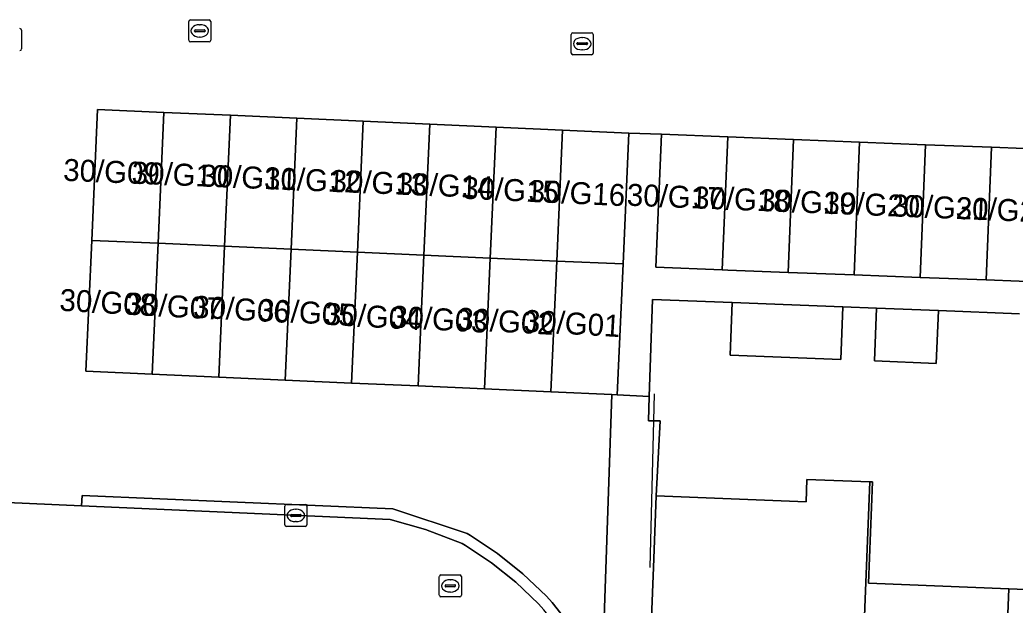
# Model space of a CAD drawing. Extents: x 161354 to 162026, y 386504 to 387460.
# Drawn here: x 161467.8 to 161513.06, y 386572.23 to 386598.86 of the extents above; entities that cross this region are included whole.
import ezdxf

# ---------------------------------------------------------------- set-up
doc = ezdxf.new("R2010")
doc.units = 0
for name, color, linetype in [('IMGEO_Erf', 7, 'Continuous'), ('IMGEO_Kolk', 7, 'Continuous'), ('IMGEO_Muur', 7, 'Continuous'), ('IMGEO_Pand', 7, 'Continuous'), ('IMGEO_Pand_nummerreeks', 7, 'Continuous'), ('IMGEO_Rijbaan_lokaal_open', 7, 'Continuous'), ('IMGEO_Rioolput', 7, 'Continuous'), ('IMGEO_Voetpad_open', 7, 'Continuous')]:
    doc.layers.add(name, color=color, linetype=linetype)

msp = doc.modelspace()

# ---------------------------------------------------------------- linework, layer by layer
at = {"layer": 'IMGEO_Erf'}
msp.add_lwpolyline([(161513.26, 386585.49), (161509.566, 386585.634), (161509.473, 386583.229), (161506.664, 386583.34), (161506.759, 386585.743), (161505.222, 386585.803), (161505.128, 386583.401), (161500.093, 386583.599), (161500.187, 386585.999), (161496.567, 386586.14), (161496.409, 386581.725), (161496.38, 386580.618), (161496.922, 386580.613), (161496.735, 386577.195), (161503.551, 386576.926), (161503.591, 386577.949), (161506.447, 386577.836), (161506.579, 386577.831), (161506.397, 386573.222), (161512.766, 386572.971), (161519.268, 386572.715)], dxfattribs=at)
at = {"layer": 'IMGEO_Kolk'}
for p, q in [((161475.481, 386597.936), (161475.481, 386598.788)), ((161475.556, 386598.862), (161476.408, 386598.862)), ((161476.482, 386598.788), (161476.482, 386597.936)), ((161475.74, 386598.356), (161475.74, 386598.368)), ((161475.783, 386598.405), (161476.181, 386598.405)), ((161475.969, 386598.642), (161475.994, 386598.642)), ((161476.224, 386598.368), (161476.224, 386598.356)), ((161476.178, 386598.319), (161475.78, 386598.319)), ((161475.992, 386598.082), (161475.967, 386598.082)), ((161492.872, 386597.352), (161492.872, 386598.204)), ((161492.947, 386598.278), (161493.799, 386598.278)), ((161493.36, 386598.058), (161493.385, 386598.058)), ((161493.873, 386598.204), (161493.873, 386597.352)), ((161476.408, 386597.862), (161475.556, 386597.862)), ((161493.131, 386597.772), (161493.131, 386597.784)), ((161493.569, 386597.735), (161493.171, 386597.735)), ((161493.174, 386597.821), (161493.572, 386597.821)), ((161493.383, 386597.498), (161493.358, 386597.498)), ((161493.615, 386597.784), (161493.615, 386597.772)), ((161493.799, 386597.278), (161492.947, 386597.278)), ((161479.848, 386575.881), (161479.848, 386576.733)), ((161479.923, 386576.807), (161480.775, 386576.807)), ((161480.849, 386576.733), (161480.849, 386575.881)), ((161480.107, 386576.301), (161480.107, 386576.313)), ((161480.545, 386576.264), (161480.147, 386576.264)), ((161480.15, 386576.35), (161480.548, 386576.35)), ((161480.336, 386576.587), (161480.361, 386576.587)), ((161480.591, 386576.313), (161480.591, 386576.301)), ((161480.775, 386575.807), (161479.923, 386575.807)), ((161480.359, 386576.027), (161480.334, 386576.027))]:
    msp.add_line(p, q, dxfattribs=at)
for points in [[(161475.481, 386597.936), (161475.481, 386598.788)], [(161475.556, 386598.862), (161476.408, 386598.862)], [(161476.482, 386598.788), (161476.482, 386597.936)], [(161492.872, 386597.352), (161492.872, 386598.204)], [(161492.947, 386598.278), (161493.799, 386598.278)], [(161493.873, 386598.204), (161493.873, 386597.352)], [(161476.408, 386597.862), (161475.556, 386597.862)], [(161493.799, 386597.278), (161492.947, 386597.278)], [(161479.848, 386575.881), (161479.848, 386576.733)], [(161479.923, 386576.807), (161480.775, 386576.807)], [(161480.849, 386576.733), (161480.849, 386575.881)], [(161480.775, 386575.807), (161479.923, 386575.807)]]:
    msp.add_lwpolyline(points, dxfattribs=at)
for centre, radius, start, end in [((161475.558, 386598.786), 0.0765, 91.552, 178.448), ((161475.558, 386598.786), 0.0765, 91.552, 178.448), ((161476.406, 386598.786), 0.0765, 1.552, 88.448), ((161476.406, 386598.786), 0.0765, 1.552, 88.448), ((161475.78, 386598.365), 0.0403, 85.8775, 175.7526), ((161475.777, 386598.355), 0.0366, 178.938, 274.7102), ((161476.181, 386598.362), 0.043, 264.8664, 352.4533), ((161476.185, 386598.367), 0.0386, 1.7309, 96.639), ((161475.558, 386597.938), 0.0765, 181.552, 268.448), ((161475.558, 386597.938), 0.0765, 181.552, 268.448), ((161476.406, 386597.938), 0.0765, 271.552, 358.448), ((161476.406, 386597.938), 0.0765, 271.552, 358.448), ((161492.949, 386598.202), 0.0765, 91.552, 178.448), ((161492.949, 386598.202), 0.0765, 91.552, 178.448), ((161493.797, 386598.202), 0.0765, 1.552, 88.448), ((161493.797, 386598.202), 0.0765, 1.552, 88.448), ((161493.171, 386597.781), 0.0403, 85.8775, 175.7526), ((161493.168, 386597.771), 0.0366, 178.938, 274.7102), ((161493.572, 386597.778), 0.043, 264.8664, 352.4533), ((161493.576, 386597.783), 0.0386, 1.7309, 96.639), ((161492.949, 386597.354), 0.0765, 181.552, 268.448), ((161492.949, 386597.354), 0.0765, 181.552, 268.448), ((161493.797, 386597.354), 0.0765, 271.552, 358.448), ((161493.797, 386597.354), 0.0765, 271.552, 358.448), ((161479.925, 386576.731), 0.0765, 91.552, 178.448), ((161479.925, 386576.731), 0.0765, 91.552, 178.448), ((161480.773, 386576.731), 0.0765, 1.552, 88.448), ((161480.773, 386576.731), 0.0765, 1.552, 88.448), ((161480.147, 386576.31), 0.0403, 85.8775, 175.7526), ((161480.144, 386576.3), 0.0366, 178.938, 274.7102), ((161480.548, 386576.307), 0.043, 264.8664, 352.4533), ((161480.552, 386576.312), 0.0386, 1.7309, 96.639), ((161479.925, 386575.883), 0.0765, 181.552, 268.448), ((161479.925, 386575.883), 0.0765, 181.552, 268.448), ((161480.773, 386575.883), 0.0765, 271.552, 358.448), ((161480.773, 386575.883), 0.0765, 271.552, 358.448)]:
    msp.add_arc(centre, radius, start, end, dxfattribs=at)
for centre, major_axis, ratio, start_param, end_param in [((161475.968, 386598.362), (-0.387, 0.002), 0.722429, 4.712389, 7.853982), ((161475.993, 386598.362), (-0.39, 0.002), 0.717154, 1.570796, 4.712389), ((161493.359, 386597.778), (-0.387, 0.002), 0.722429, 4.712389, 7.853982), ((161493.384, 386597.778), (-0.39, 0.002), 0.717154, 1.570796, 4.712389), ((161480.335, 386576.307), (-0.387, 0.002), 0.722429, 4.712389, 7.853982), ((161480.36, 386576.307), (-0.39, 0.002), 0.717154, 1.570796, 4.712389)]:
    msp.add_ellipse(centre, major_axis=major_axis, ratio=ratio, start_param=start_param, end_param=end_param, dxfattribs=at)
at = {"layer": 'IMGEO_Muur'}
msp.add_lwpolyline([(161496.643, 386581.845), (161496.45, 386573.945)], dxfattribs=at)
at = {"layer": 'IMGEO_Pand'}
for points in [[(161471.333, 386594.788), (161471.067, 386588.829), (161474.088, 386588.695), (161474.353, 386594.653)], [(161474.353, 386594.653), (161474.088, 386588.695), (161477.108, 386588.56), (161477.374, 386594.519)], [(161477.374, 386594.519), (161477.108, 386588.56), (161480.129, 386588.426), (161480.394, 386594.384)], [(161480.394, 386594.384), (161480.129, 386588.426), (161483.149, 386588.291), (161483.414, 386594.25)], [(161483.414, 386594.25), (161483.149, 386588.291), (161486.169, 386588.157), (161486.435, 386594.115)], [(161486.435, 386594.115), (161486.169, 386588.157), (161489.19, 386588.023), (161489.455, 386593.98)], [(161489.455, 386593.98), (161489.19, 386588.023), (161492.21, 386587.888), (161492.476, 386593.846)], [(161492.476, 386593.846), (161492.21, 386587.888), (161495.231, 386587.754), (161495.496, 386593.711)], [(161496.981, 386593.654), (161496.712, 386587.605), (161499.743, 386587.488), (161500, 386593.535)], [(161500, 386593.535), (161499.743, 386587.488), (161500, 386587.478), (161502.743, 386587.372), (161502.981, 386593.418)], [(161502.981, 386593.418), (161502.743, 386587.372), (161505.744, 386587.256), (161505.981, 386593.3)], [(161505.981, 386593.3), (161505.744, 386587.256), (161508.744, 386587.141), (161508.981, 386593.182)], [(161508.981, 386593.182), (161508.744, 386587.141), (161511.744, 386587.025), (161511.981, 386593.064)], [(161511.981, 386593.064), (161511.744, 386587.025), (161514.744, 386586.909), (161514.981, 386592.946)], [(161470.802, 386582.874), (161473.822, 386582.739), (161474.088, 386588.695), (161471.067, 386588.829)], [(161476.843, 386582.605), (161477.108, 386588.56), (161474.088, 386588.695), (161473.822, 386582.739)], [(161479.863, 386582.47), (161480.129, 386588.426), (161477.108, 386588.56), (161476.843, 386582.605)], [(161483.149, 386588.291), (161480.129, 386588.426), (161479.863, 386582.47), (161482.883, 386582.335)], [(161482.883, 386582.335), (161485.904, 386582.201), (161486.169, 386588.157), (161483.149, 386588.291)], [(161488.924, 386582.066), (161489.19, 386588.023), (161486.169, 386588.157), (161485.904, 386582.201)], [(161491.945, 386581.931), (161492.21, 386587.888), (161489.19, 386588.023), (161488.924, 386582.066)], [(161495.231, 386587.754), (161492.21, 386587.888), (161491.945, 386581.931), (161494.716, 386581.808), (161494.966, 386581.797)], [(161505.222, 386585.803), (161500.187, 386585.999), (161500.093, 386583.599), (161505.128, 386583.401)], [(161509.566, 386585.634), (161506.759, 386585.743), (161506.664, 386583.34), (161509.473, 386583.229)], [(161506.447, 386577.836), (161503.591, 386577.949), (161503.551, 386576.926), (161496.735, 386577.195), (161496.607, 386573.939), (161496.321, 386566.684), (161499.338, 386566.562), (161499.295, 386565.492), (161499.562, 386565.48), (161500, 386565.463), (161503.411, 386565.329), (161503.381, 386564.575), (161505.92, 386564.475)], [(161505.92, 386564.475), (161508.416, 386564.377), (161508.446, 386565.135), (161512.155, 386564.989), (161512.141, 386564.647), (161512.437, 386564.636), (161512.766, 386572.971), (161506.397, 386573.222), (161506.579, 386577.831), (161506.447, 386577.836)], [(161519.268, 386572.715), (161512.766, 386572.971), (161512.437, 386564.636), (161512.478, 386564.634), (161512.49, 386564.964), (161516.313, 386564.813), (161516.286, 386564.132), (161518.925, 386564.028)]]:
    msp.add_lwpolyline(points, close=True, dxfattribs=at)
at = {"layer": 'IMGEO_Rijbaan_lokaal_open'}
for points in [[(161494.264, 386568.57), (161494.716, 386581.808), (161491.945, 386581.931), (161488.924, 386582.066), (161485.904, 386582.201), (161482.883, 386582.335), (161479.863, 386582.47), (161476.843, 386582.605), (161473.822, 386582.739), (161470.802, 386582.874), (161471.067, 386588.829), (161471.333, 386594.788), (161474.353, 386594.653), (161477.374, 386594.519), (161480.394, 386594.384), (161483.414, 386594.25), (161486.435, 386594.115), (161489.455, 386593.98), (161492.476, 386593.846), (161495.496, 386593.711), (161496.981, 386593.654), (161500, 386593.535), (161502.981, 386593.418), (161505.981, 386593.3), (161508.981, 386593.182), (161511.981, 386593.064), (161514.981, 386592.946)], [(161494.106, 386563.966), (161494.216, 386567.185), (161494.164, 386567.428), (161494.05, 386567.79), (161493.905, 386568.14), (161493.896, 386568.159), (161493.46, 386569.194), (161492.934, 386570.186), (161492.321, 386571.127), (161491.627, 386572.009), (161491.379, 386572.288), (161490.356, 386573.271), (161489.25, 386574.158), (161488.069, 386574.943), (161487.91, 386575.037), (161486.247, 386575.67), (161484.636, 386576.127), (161470.606, 386576.745), (161462.472, 386577.103), (161453.59, 386577.494)], [(161462.472, 386577.103), (161470.606, 386576.745), (161470.626, 386577.21), (161484.752, 386576.613), (161488.136, 386575.484), (161488.292, 386575.391), (161489.524, 386574.575), (161490.678, 386573.652), (161491.745, 386572.629), (161492, 386572.342), (161492.726, 386571.418)], [(161492.726, 386571.418), (161492, 386572.342), (161491.745, 386572.629), (161490.678, 386573.652), (161489.524, 386574.575), (161488.292, 386575.391), (161488.136, 386575.484), (161484.752, 386576.613), (161470.626, 386577.21), (161470.606, 386576.745), (161484.636, 386576.127), (161486.247, 386575.67), (161487.91, 386575.037), (161488.069, 386574.943), (161489.25, 386574.158), (161490.356, 386573.271), (161491.379, 386572.288), (161491.627, 386572.009)]]:
    msp.add_lwpolyline(points, dxfattribs=at)
at = {"layer": 'IMGEO_Rioolput'}
for p, q in [((161467.875, 386598.391), (161467.875, 386597.539)), ((161486.874, 386572.677), (161486.874, 386573.529)), ((161486.949, 386573.603), (161487.801, 386573.603)), ((161487.875, 386573.529), (161487.875, 386572.677)), ((161487.133, 386573.097), (161487.133, 386573.109)), ((161487.571, 386573.06), (161487.173, 386573.06)), ((161487.176, 386573.146), (161487.574, 386573.146)), ((161487.362, 386573.383), (161487.387, 386573.383)), ((161487.617, 386573.109), (161487.617, 386573.097)), ((161487.801, 386572.603), (161486.949, 386572.603)), ((161487.385, 386572.823), (161487.36, 386572.823))]:
    msp.add_line(p, q, dxfattribs=at)
for points in [[(161467.875, 386598.391), (161467.875, 386597.539)], [(161486.874, 386572.677), (161486.874, 386573.529)], [(161486.949, 386573.603), (161487.801, 386573.603)], [(161487.875, 386573.529), (161487.875, 386572.677)], [(161487.801, 386572.603), (161486.949, 386572.603)]]:
    msp.add_lwpolyline(points, dxfattribs=at)
for centre, radius, start, end in [((161467.799, 386598.389), 0.0765, 1.552, 88.448), ((161467.799, 386598.389), 0.0765, 1.552, 88.448), ((161467.799, 386597.541), 0.0765, 271.552, 358.448), ((161467.799, 386597.541), 0.0765, 271.552, 358.448), ((161486.951, 386573.527), 0.0765, 91.552, 178.448), ((161486.951, 386573.527), 0.0765, 91.552, 178.448), ((161487.799, 386573.527), 0.0765, 1.552, 88.448), ((161487.799, 386573.527), 0.0765, 1.552, 88.448), ((161487.173, 386573.106), 0.0403, 85.8775, 175.7526), ((161487.17, 386573.096), 0.0366, 178.938, 274.7102), ((161487.574, 386573.103), 0.043, 264.8664, 352.4533), ((161487.578, 386573.108), 0.0386, 1.7309, 96.639), ((161486.951, 386572.679), 0.0765, 181.552, 268.448), ((161486.951, 386572.679), 0.0765, 181.552, 268.448), ((161487.799, 386572.679), 0.0765, 271.552, 358.448), ((161487.799, 386572.679), 0.0765, 271.552, 358.448)]:
    msp.add_arc(centre, radius, start, end, dxfattribs=at)
for centre, major_axis, ratio, start_param, end_param in [((161487.361, 386573.103), (-0.387, 0.002), 0.722429, 4.712389, 7.853982), ((161487.386, 386573.103), (-0.39, 0.002), 0.717154, 1.570796, 4.712389)]:
    msp.add_ellipse(centre, major_axis=major_axis, ratio=ratio, start_param=start_param, end_param=end_param, dxfattribs=at)
at = {"layer": 'IMGEO_Voetpad_open'}
for points in [[(161514.744, 386586.909), (161511.744, 386587.025), (161508.744, 386587.141), (161505.744, 386587.256), (161502.743, 386587.372), (161500, 386587.478), (161499.743, 386587.488), (161496.712, 386587.605), (161496.981, 386593.654), (161495.496, 386593.711), (161495.231, 386587.754), (161494.966, 386581.797), (161496.409, 386581.725), (161496.567, 386586.14), (161500.187, 386585.999), (161505.222, 386585.803), (161506.759, 386585.743), (161509.566, 386585.634), (161513.26, 386585.49)], [(161496.207, 386563.975), (161496.321, 386566.684), (161496.607, 386573.939), (161496.735, 386577.195), (161496.922, 386580.613), (161496.38, 386580.618), (161496.409, 386581.725), (161494.966, 386581.797), (161494.716, 386581.808), (161494.264, 386568.57), (161494.216, 386567.185), (161494.106, 386563.966)]]:
    msp.add_lwpolyline(points, dxfattribs=at)

# ---------------------------------------------------------------- texts
at = {"layer": 'IMGEO_Pand_nummerreeks'}
for s, rotation, p in [('30/G09', 357.6427, (161469.758, 386591.542)), ('30/G10', 357.6427, (161472.871, 386591.414)), ('30/G11', 357.6427, (161475.993, 386591.285)), ('30/G12', 357.6427, (161478.892, 386591.166)), ('30/G13', 357.6427, (161481.914, 386591.042)), ('30/G14', 357.6427, (161484.929, 386590.918)), ('30/G15', 357.3267, (161487.899, 386590.727)), ('30/G16', 357.3267, (161490.92, 386590.586)), ('30/G17', 357.6833, (161495.388, 386590.41)), ('30/G18', 357.6833, (161498.401, 386590.288)), ('30/G19', 357.6833, (161501.405, 386590.167)), ('30/G20', 357.6833, (161504.331, 386590.048)), ('30/G21', 357.6833, (161507.448, 386589.922)), ('30/G22', 357.6833, (161510.342, 386589.805)), ('30/G08', 356.7295, (161469.582, 386585.627)), ('30/G07', 356.7295, (161472.605, 386585.456)), ('30/G06', 356.7295, (161475.662, 386585.317)), ('30/G05', 356.7295, (161478.61, 386585.177)), ('30/G04', 356.7295, (161481.651, 386584.991)), ('30/G03', 356.7295, (161484.661, 386584.867)), ('30/G02', 356.7295, (161487.665, 386584.774)), ('30/G01', 356.7284, (161490.699, 386584.675))]:
    msp.add_text(s, height=1, rotation=rotation, dxfattribs=at).set_placement(p)

doc.saveas('drawing.dxf')
